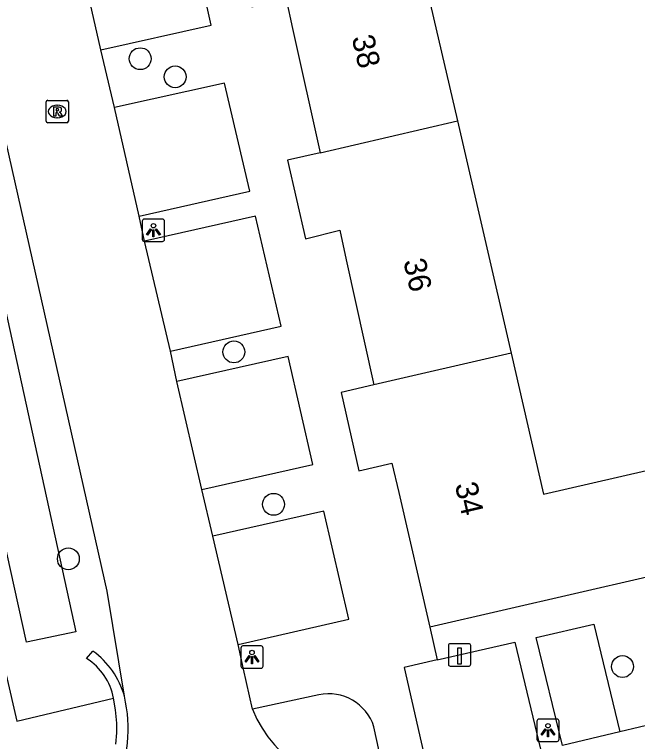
# Model space of a CAD drawing. Extents: x 156414 to 157775, y 382335 to 383765.
# Drawn here: x 156925.75 to 156953.62, y 382858.88 to 382891.38 of the extents above; entities that cross this region are included whole.
import ezdxf

# ---------------------------------------------------------------- set-up
doc = ezdxf.new("R2010")
doc.units = 0
for name, color, linetype in [('IMGEO_Boom', 7, 'Continuous'), ('IMGEO_Greppel_droge_sloot', 7, 'Continuous'), ('IMGEO_Laadpaal', 7, 'Continuous'), ('IMGEO_Lichtpunt', 7, 'Continuous'), ('IMGEO_Pand', 7, 'Continuous'), ('IMGEO_Pand_nummerreeks', 7, 'Continuous'), ('IMGEO_Rijbaan_lokaal_gesloten', 7, 'Continuous'), ('IMGEO_Rijbaan_lokaal_open', 7, 'Continuous'), ('IMGEO_Rioolput', 7, 'Continuous'), ('IMGEO_Voetpad_open', 7, 'Continuous')]:
    doc.layers.add(name, color=color, linetype=linetype)

msp = doc.modelspace()

# ---------------------------------------------------------------- linework, layer by layer
at = {"layer": 'IMGEO_Boom'}
for centre in [(156931.374, 382889.406), (156932.935, 382888.596), (156935.563, 382876.296), (156937.338, 382869.48), (156928.159, 382867.044), (156952.948, 382862.227)]:
    msp.add_circle(centre, 0.489, dxfattribs=at)
at = {"layer": 'IMGEO_Greppel_droge_sloot'}
msp.add_lwpolyline([(156928.493, 382863.788), (156926.278, 382863.313), (156915.815, 382910.793), (156917.946, 382911.213), (156924.219, 382883.281), (156928.493, 382863.788)], dxfattribs=at)
at = {"layer": 'IMGEO_Laadpaal'}
for p, q in [((156945.159, 382863.167), (156945.159, 382862.326)), ((156945.159, 382863.167), (156945.159, 382862.326)), ((156946.075, 382863.251), (156945.234, 382863.251)), ((156946.075, 382863.251), (156945.234, 382863.251)), ((156946.159, 382862.335), (156946.159, 382863.176)), ((156946.159, 382862.335), (156946.159, 382863.176)), ((156945.243, 382862.251), (156946.084, 382862.251)), ((156945.243, 382862.251), (156946.084, 382862.251))]:
    msp.add_line(p, q, dxfattribs=at)
msp.add_lwpolyline([(156945.574, 382863.064), (156945.734, 382863.064), (156945.734, 382862.331), (156945.574, 382862.331), (156945.574, 382863.064)], dxfattribs=at)
for centre, start, end in [((156945.237, 382863.173), 92.4484, 184.2845), ((156945.237, 382863.173), 92.4484, 184.2845), ((156946.081, 382863.173), 2.4484, 94.2845), ((156946.081, 382863.173), 2.4484, 94.2845), ((156945.237, 382862.329), 182.4484, 274.2845), ((156945.237, 382862.329), 182.4484, 274.2845), ((156946.081, 382862.329), 272.4484, 4.2845), ((156946.081, 382862.329), 272.4484, 4.2845)]:
    msp.add_arc(centre, 0.0779, start, end, dxfattribs=at)
at = {"layer": 'IMGEO_Lichtpunt'}
for p, q in [((156932.368, 382882.236), (156931.56, 382882.236)), ((156932.368, 382882.236), (156931.56, 382882.236)), ((156931.466, 382882.141), (156931.466, 382881.334)), ((156931.466, 382882.141), (156931.466, 382881.334)), ((156932.462, 382881.334), (156932.462, 382882.141)), ((156932.462, 382881.334), (156932.462, 382882.141)), ((156931.56, 382881.24), (156932.368, 382881.24)), ((156931.56, 382881.24), (156932.368, 382881.24)), ((156935.875, 382863.057), (156935.875, 382862.25)), ((156935.875, 382863.057), (156935.875, 382862.25)), ((156936.777, 382863.152), (156935.969, 382863.152)), ((156936.777, 382863.152), (156935.969, 382863.152)), ((156936.871, 382862.25), (156936.871, 382863.057)), ((156936.871, 382862.25), (156936.871, 382863.057)), ((156935.969, 382862.156), (156936.777, 382862.156)), ((156935.969, 382862.156), (156936.777, 382862.156)), ((156950.018, 382859.88), (156949.21, 382859.88)), ((156950.018, 382859.88), (156949.21, 382859.88)), ((156949.116, 382859.785), (156949.116, 382858.978)), ((156949.116, 382859.785), (156949.116, 382858.978)), ((156950.112, 382858.978), (156950.112, 382859.785)), ((156950.112, 382858.978), (156950.112, 382859.785)), ((156949.21, 382858.884), (156950.018, 382858.884)), ((156949.21, 382858.884), (156950.018, 382858.884))]:
    msp.add_line(p, q, dxfattribs=at)
for points in [[(156931.84, 382881.805), (156931.879, 382881.777), (156931.691, 382881.515), (156931.653, 382881.542), (156931.84, 382881.805)], [(156931.942, 382881.757), (156931.989, 382881.757), (156931.989, 382881.435), (156931.942, 382881.435), (156931.942, 382881.757)], [(156932.052, 382881.777), (156932.09, 382881.804), (156932.277, 382881.542), (156932.238, 382881.514), (156932.052, 382881.777)], [(156936.249, 382862.721), (156936.288, 382862.693), (156936.1, 382862.431), (156936.062, 382862.458), (156936.249, 382862.721)], [(156936.461, 382862.693), (156936.499, 382862.72), (156936.686, 382862.458), (156936.647, 382862.43), (156936.461, 382862.693)], [(156936.351, 382862.673), (156936.398, 382862.673), (156936.398, 382862.351), (156936.351, 382862.351), (156936.351, 382862.673)], [(156949.49, 382859.449), (156949.529, 382859.421), (156949.341, 382859.159), (156949.303, 382859.186), (156949.49, 382859.449)], [(156949.592, 382859.401), (156949.639, 382859.401), (156949.639, 382859.079), (156949.592, 382859.079), (156949.592, 382859.401)], [(156949.702, 382859.421), (156949.74, 382859.448), (156949.927, 382859.186), (156949.888, 382859.158), (156949.702, 382859.421)]]:
    msp.add_lwpolyline(points, dxfattribs=at)
for centre in [(156931.965, 382881.939), (156936.374, 382862.855), (156949.615, 382859.583)]:
    msp.add_circle(centre, 0.0994, dxfattribs=at)
for centre, start, end in [((156931.56, 382882.141), 90, 180), ((156931.56, 382882.141), 90, 180), ((156932.368, 382882.141), 0, 90), ((156932.368, 382882.141), 0, 90), ((156931.56, 382881.334), 180, 270), ((156931.56, 382881.334), 180, 270), ((156932.368, 382881.334), 270, 0), ((156932.368, 382881.334), 270, 360), ((156935.969, 382863.057), 90, 180), ((156935.969, 382863.057), 90, 180), ((156936.777, 382863.057), 0, 90), ((156936.777, 382863.057), 0, 90), ((156935.969, 382862.25), 180, 270), ((156935.969, 382862.25), 180, 270), ((156936.777, 382862.25), 270, 0), ((156936.777, 382862.25), 270, 360), ((156949.21, 382859.785), 90, 180), ((156949.21, 382859.785), 90, 180), ((156950.018, 382859.785), 0, 90), ((156950.018, 382859.785), 0, 90), ((156949.21, 382858.978), 180, 270), ((156949.21, 382858.978), 180, 270), ((156950.018, 382858.978), 270, 0), ((156950.018, 382858.978), 270, 360)]:
    msp.add_arc(centre, 0.0946, start, end, dxfattribs=at)
at = {"layer": 'IMGEO_Pand'}
for points in [[(156943.161, 382897.01), (156943.188, 382896.893), (156946.598, 382897.679), (156947.546, 382893.577), (156944.136, 382892.791), (156945.561, 382886.624)], [(156937.027, 382895.58), (156935.574, 382895.24), (156936.373, 382891.731), (156937.895, 382892.078), (156938.186, 382890.76), (156939.416, 382885.204)], [(156939.416, 382885.204), (156945.561, 382886.624)], [(156945.561, 382886.624), (156947.96, 382876.242)], [(156939.416, 382885.204), (156937.961, 382884.872), (156938.761, 382881.351), (156940.295, 382881.739), (156940.586, 382880.42), (156941.821, 382874.823)], [(156947.96, 382876.242), (156941.821, 382874.823)], [(156947.96, 382876.242), (156949.418, 382869.934), (156956.23, 382871.503)], [(156941.821, 382874.823), (156940.359, 382874.483), (156941.154, 382870.986), (156942.634, 382871.323), (156942.937, 382870.007), (156944.325, 382863.994)], [(156957.277, 382866.967), (156944.325, 382863.994)]]:
    msp.add_lwpolyline(points, dxfattribs=at)
at = {"layer": 'IMGEO_Rijbaan_lokaal_gesloten'}
for points in [[(156930.667, 382860.901), (156929.898, 382865.604), (156922.418, 382898.725), (156919.179, 382912.277)], [(156929.616, 382889.799), (156928.505, 382894.672)], [(156930.22, 382887.222), (156929.616, 382889.799)], [(156931.32, 382882.368), (156930.22, 382887.222)], [(156931.57, 382881.247), (156931.32, 382882.368)], [(156932.721, 382876.333), (156931.57, 382881.247)], [(156933.016, 382874.979), (156932.721, 382876.333)], [(156934.136, 382870.145), (156933.016, 382874.979)], [(156934.622, 382868.06), (156934.136, 382870.145)], [(156935.752, 382863.214), (156934.622, 382868.06)], [(156936.399, 382860.316), (156935.997, 382862.107), (156935.752, 382863.214)], [(156955.466, 382859.93), (156952.831, 382859.304)], [(156952.831, 382859.304), (156950.259, 382858.702)]]:
    msp.add_lwpolyline(points, dxfattribs=at)
for centre, radius, start, end in [((156924.27, 382859.444), 6.561, 300.4533, 12.8291), ((156941.38, 382862.266), 5.349, 201.3784, 280.7259)]:
    msp.add_arc(centre, radius, start, end, dxfattribs=at)
at = {"layer": 'IMGEO_Rijbaan_lokaal_open'}
for points in [[(156928.973, 382862.584), (156929.255, 382862.917)], [(156930.281, 382858.756), (156930.325, 382859.272), (156930.326, 382859.696), (156930.273, 382860.291), (156930.181, 382860.808)]]:
    msp.add_lwpolyline(points, dxfattribs=at)
for centre, radius, start, end in [((156927.113, 382859.915), 3.688, 15.5146, 54.5), ((156927.585, 382860.341), 2.638, 10.1979, 58.2476)]:
    msp.add_arc(centre, radius, start, end, dxfattribs=at)
at = {"layer": 'IMGEO_Rioolput'}
for p, q in [((156927.159, 382886.619), (156927.159, 382887.471)), ((156927.234, 382887.545), (156928.086, 382887.545)), ((156928.16, 382887.471), (156928.16, 382886.619)), ((156927.647, 382887.325), (156927.672, 382887.325)), ((156928.086, 382886.545), (156927.234, 382886.545)), ((156927.67, 382886.765), (156927.645, 382886.765))]:
    msp.add_line(p, q, dxfattribs=at)
for points in [[(156927.159, 382886.619), (156927.159, 382887.471)], [(156927.234, 382887.545), (156928.086, 382887.545)], [(156928.16, 382887.471), (156928.16, 382886.619)], [(156927.748, 382887.243), (156927.496, 382887.245), (156927.496, 382886.845)], [(156927.674, 382887.164), (156927.62, 382887.164), (156927.62, 382887.083)], [(156927.496, 382886.845), (156927.62, 382886.845), (156927.62, 382887.007), (156927.631, 382887.007)], [(156927.62, 382887.083), (156927.672, 382887.083)], [(156927.678, 382886.978), (156927.749, 382886.845), (156927.889, 382886.845), (156927.824, 382886.971)], [(156928.086, 382886.545), (156927.234, 382886.545)]]:
    msp.add_lwpolyline(points, dxfattribs=at)
for centre, radius, start, end in [((156927.236, 382887.469), 0.0765, 91.552, 178.448), ((156927.236, 382887.469), 0.0765, 91.552, 178.448), ((156928.084, 382887.469), 0.0765, 1.552, 88.448), ((156928.084, 382887.469), 0.0765, 1.552, 88.448), ((156927.68, 382887.068), 0.0964, 77.0061, 93.1865), ((156927.694, 382887.125), 0.0378, 276.6634, 79.6772), ((156927.747, 382887.133), 0.109, 350.3612, 89.416), ((156927.745, 382887.133), 0.112, 277.5842, 350.9817), ((156927.63, 382886.954), 0.0533, 26.0293, 88.6989), ((156927.656, 382887.272), 0.19, 274.7715, 282.9687), ((156927.729, 382886.918), 0.108, 29.5134, 73.7905), ((156927.236, 382886.621), 0.0765, 181.552, 268.448), ((156927.236, 382886.621), 0.0765, 181.552, 268.448), ((156928.084, 382886.621), 0.0765, 271.552, 358.448), ((156928.084, 382886.621), 0.0765, 271.552, 358.448)]:
    msp.add_arc(centre, radius, start, end, dxfattribs=at)
for centre, major_axis, ratio, start_param, end_param in [((156927.646, 382887.045), (-0.387, 0.002), 0.722429, 4.712389, 7.853982), ((156927.671, 382887.045), (-0.39, 0.002), 0.717154, 1.570796, 4.712389)]:
    msp.add_ellipse(centre, major_axis=major_axis, ratio=ratio, start_param=start_param, end_param=end_param, dxfattribs=at)
at = {"layer": 'IMGEO_Voetpad_open'}
for points in [[(156929.616, 382889.799), (156934.544, 382890.908), (156933.468, 382895.769), (156928.505, 382894.672)], [(156931.32, 382882.368), (156936.273, 382883.479), (156935.149, 382888.319), (156930.22, 382887.222)], [(156932.721, 382876.333), (156937.684, 382877.452), (156936.53, 382882.359), (156931.57, 382881.247)], [(156920.762, 382881.795), (156925.852, 382859.789), (156930.181, 382860.808)], [(156934.136, 382870.145), (156939.093, 382871.265), (156937.986, 382876.091), (156933.016, 382874.979)], [(156935.752, 382863.214), (156940.702, 382864.343), (156939.581, 382869.179), (156934.622, 382868.06)], [(156950.259, 382858.702), (156949.085, 382863.532), (156951.668, 382864.121), (156952.831, 382859.304)], [(156944.325, 382863.994), (156944.66, 382862.523)], [(156944.66, 382862.523), (156948.126, 382863.313), (156949.295, 382858.468)], [(156944.66, 382862.523), (156943.175, 382862.185), (156944.29, 382857.344)], [(156939.36, 382860.968), (156936.399, 382860.316)], [(156942.376, 382857.01), (156941.829, 382859.538)]]:
    msp.add_lwpolyline(points, dxfattribs=at)
msp.add_arc((156939.794, 382858.87), 2.142, 18.1649, 101.6778, dxfattribs=at)

# ---------------------------------------------------------------- texts
at = {"layer": 'IMGEO_Pand_nummerreeks'}
for s, p in [('38', (156940.828, 382890.354)), ('36', (156943.135, 382880.359)), ('34', (156945.442, 382870.362))]:
    msp.add_text(s, height=1, rotation=282.9936, dxfattribs=at).set_placement(p)

doc.saveas('drawing.dxf')
